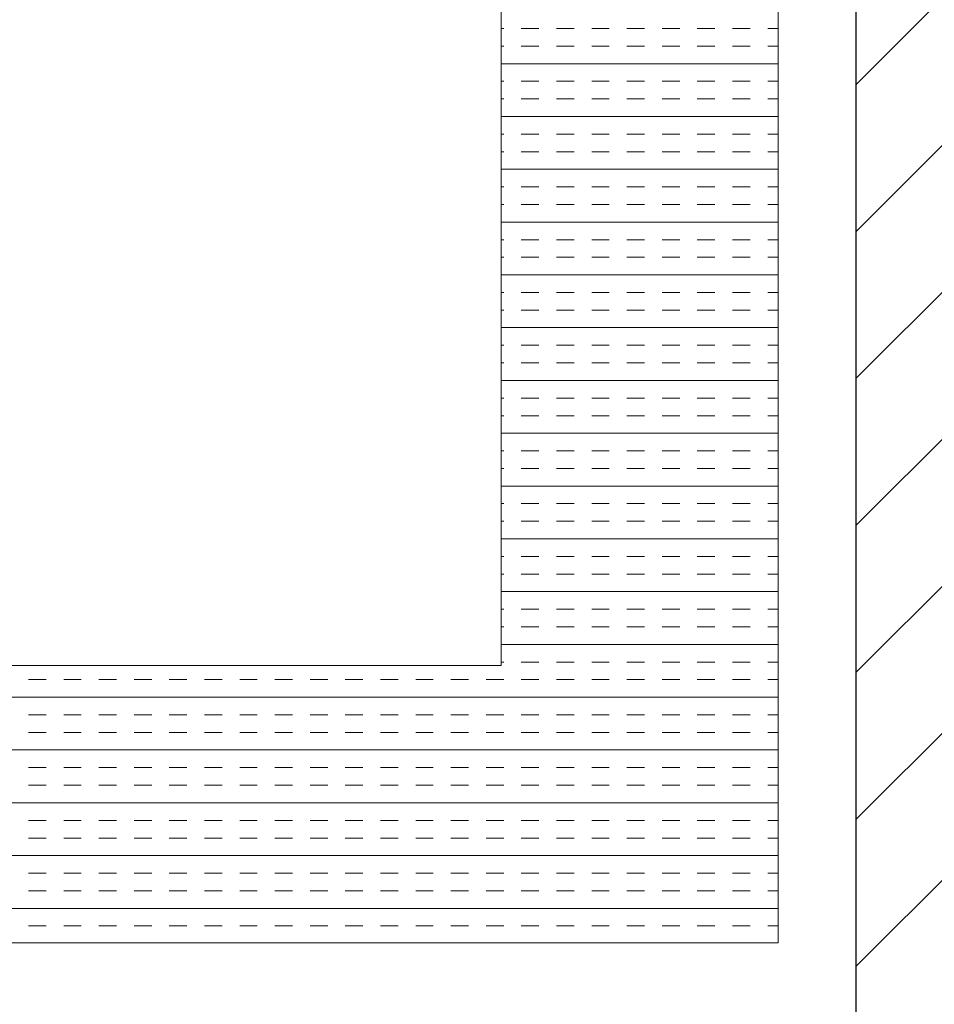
# Model space of a CAD drawing. Extents: x 3940905 to 4145695, y 925352 to 1109797.
# Tile 826 of 1056: x 4041206 to 4041371, y 1099941 to 1100118. Entities that reach past the tile are written whole.
import ezdxf

# ---------------------------------------------------------------- set-up
doc = ezdxf.new("R2010")
doc.units = 0
doc.header["$LTSCALE"] = 750
doc.header["$MEASUREMENT"] = 0
doc.layers.add('CIVIL WALLS', color=7, linetype='CONTINUOUS', lineweight=30)
doc.layers.add('CKD Equipments', color=252, linetype='CONTINUOUS', lineweight=0)
doc.layers.add('S-Hatch_8', color=7, linetype='CONTINUOUS')

msp = doc.modelspace()

# ---------------------------------------------------------------- hatches: boundary and pattern name
at = {"layer": 'S-Hatch_8'}
h = msp.add_hatch(dxfattribs=at)
h.set_pattern_fill('ANSI31', color=6, scale=150)
h.set_pattern_definition([(45, (55598.317, 54286.193), (-13.25825215, 13.25825215), [])])
h.paths.add_polyline_path([(4032909.71, 1095539.54), (4032784.71, 1095539.54), (4032784.71, 1094658.28), (4032909.71, 1094658.28)], flags=16)
h.paths.add_polyline_path([(4032934.71, 1095564.54), (4032759.71, 1095564.54), (4032759.71, 1094633.28), (4032934.71, 1094633.28)])
h.paths.add_polyline_path([(4036035.81, 1097319.5), (4036035.81, 1097194.49), (4032909.71, 1097194.5), (4032909.71, 1096488.48), (4032784.71, 1096488.48), (4032784.71, 1097319.5)], flags=16)
h.paths.add_polyline_path([(4039335.65, 1096588.98), (4040987, 1096589), (4040987, 1096464), (4039335.65, 1096463.98)], flags=17)
h.paths.add_polyline_path([(4039335.65, 1096613.98), (4041012, 1096614), (4041012, 1096439), (4039335.65, 1096438.98)])
h.paths.add_polyline_path([(4040862, 1095258.74), (4040862, 1095688.98), (4040987, 1095688.98), (4040987, 1095258.74), (4042012, 1095258.74), (4042012, 1095133.64), (4039635.81, 1095133.59), (4039635.81, 1095258.69)], flags=16)
h.paths.add_polyline_path([(4040837, 1095283.64), (4040837, 1095688.98), (4041012, 1095688.98), (4041012, 1095283.64), (4042037, 1095283.64), (4042037, 1095108.64), (4039635.81, 1095108.64), (4039635.81, 1095283.64)])
h.paths.add_polyline_path([(4044826.61, 1095744.14), (4044825.06, 1098019.68), (4044714.13, 1098019.44), (4044714.13, 1096994.44), (4043387, 1096994.44), (4043387, 1098078.44), (4043262, 1098078.44), (4043262, 1094831.38), (4043387, 1094831.38), (4043387, 1096869.44), (4044714.13, 1096869.44), (4044714.13, 1095868.9), (4044186.93, 1095868.93), (4044186.93, 1095743.93)], flags=17)
h.paths.add_polyline_path([(4044825.05, 1098044.44), (4044689.13, 1098044.44), (4044689.13, 1097019.44), (4043412, 1097019.44), (4043412, 1098103.44), (4043237, 1098103.44), (4043237, 1094806.38), (4043412, 1094806.38), (4043412, 1096844.44), (4044689.13, 1096844.44), (4044689.13, 1095893.9), (4044161.93, 1095893.93), (4044161.93, 1095718.93), (4044826.63, 1095719.38)])
h.paths.add_polyline_path([(4043387, 1099092.27), (4043753.59, 1099092.27), (4043753.59, 1099217.27), (4043263.42, 1099217.27), (4043263.42, 1098878.43), (4043387, 1098878.43)], flags=16)
h.paths.add_polyline_path([(4043412, 1099067.27), (4043753.59, 1099067.27), (4043753.59, 1099242.27), (4043236.95, 1099242.27), (4043237, 1098853.43), (4043412, 1098853.43)])
h.paths.add_polyline_path([(4041381.49, 1099092.27), (4041381.49, 1102053.43), (4041506.49, 1102053.43), (4041506.49, 1099217.27), (4042311.1, 1099217.27), (4042311.1, 1099092.27)], flags=16)
h.paths.add_polyline_path([(4041356.49, 1099067.27), (4041356.49, 1102078.43), (4041531.49, 1102078.43), (4041531.49, 1099242.27), (4042336.1, 1099242.27), (4042336.1, 1099067.27)])
h.paths.add_polyline_path([(4035556.81, 1097344.5), (4035556.81, 1097319.5), (4035436.81, 1097319.5), (4035436.81, 1097344.5), (4032759.71, 1097344.5), (4032759.71, 1096463.48), (4032934.71, 1096463.48), (4032934.71, 1097169.5), (4036035.81, 1097168.95), (4036035.81, 1097344.5)])

# ---------------------------------------------------------------- linework, layer by layer
at = {"layer": 'CIVIL WALLS', "color": 6, "elevation": -7.61}
msp.add_lwpolyline([(4041356.49, 1099067.27), (4041356.49, 1102078.43), (4041531.49, 1102078.43), (4041531.49, 1099242.27), (4042336.1, 1099242.27), (4042336.1, 1099067.27)], close=True, dxfattribs=at)
at = {"layer": 'CKD Equipments'}
for p, q in [((4041342.42, 1099951.64, -7.61), (4041342.42, 1100651.64, -7.61)), ((4041292.42, 1100001.64, -7.61), (4041292.42, 1100601.64, -7.61)), ((4040574.42, 1100001.64, -7.61), (4041292.42, 1100001.64, -7.61)), ((4040524.42, 1099951.64, -7.61), (4041342.42, 1099951.64, -7.61))]:
    msp.add_line(p, q, dxfattribs=at)
at = {"layer": 'CKD Equipments', "color": 4, "linetype": 'Continuous'}
for p, q in [((4041292.9, 1100116.58, -7.61), (4041292.42, 1100116.58, -7.61)), ((4041299.25, 1100116.58, -7.61), (4041296.07, 1100116.58, -7.61)), ((4041305.6, 1100116.58, -7.61), (4041302.42, 1100116.58, -7.61)), ((4041311.95, 1100116.58, -7.61), (4041308.77, 1100116.58, -7.61)), ((4041318.3, 1100116.58, -7.61), (4041315.12, 1100116.58, -7.61)), ((4041324.65, 1100116.58, -7.61), (4041321.47, 1100116.58, -7.61)), ((4041331, 1100116.58, -7.61), (4041327.82, 1100116.58, -7.61)), ((4041337.35, 1100116.58, -7.61), (4041334.17, 1100116.58, -7.61)), ((4041342.42, 1100116.58, -7.61), (4041340.52, 1100116.58, -7.61)), ((4041292.9, 1100113.41, -7.61), (4041292.42, 1100113.41, -7.61)), ((4041299.25, 1100113.41, -7.61), (4041296.07, 1100113.41, -7.61)), ((4041305.6, 1100113.41, -7.61), (4041302.42, 1100113.41, -7.61)), ((4041311.95, 1100113.41, -7.61), (4041308.77, 1100113.41, -7.61)), ((4041318.3, 1100113.41, -7.61), (4041315.12, 1100113.41, -7.61)), ((4041324.65, 1100113.41, -7.61), (4041321.47, 1100113.41, -7.61)), ((4041331, 1100113.41, -7.61), (4041327.82, 1100113.41, -7.61)), ((4041337.35, 1100113.41, -7.61), (4041334.17, 1100113.41, -7.61)), ((4041342.42, 1100113.41, -7.61), (4041340.52, 1100113.41, -7.61)), ((4041342.42, 1100110.23, -7.61), (4041292.42, 1100110.23, -7.61)), ((4041292.9, 1100107.06, -7.61), (4041292.42, 1100107.06, -7.61)), ((4041299.25, 1100107.06, -7.61), (4041296.07, 1100107.06, -7.61)), ((4041305.6, 1100107.06, -7.61), (4041302.42, 1100107.06, -7.61)), ((4041311.95, 1100107.06, -7.61), (4041308.77, 1100107.06, -7.61)), ((4041318.3, 1100107.06, -7.61), (4041315.12, 1100107.06, -7.61)), ((4041324.65, 1100107.06, -7.61), (4041321.47, 1100107.06, -7.61)), ((4041331, 1100107.06, -7.61), (4041327.82, 1100107.06, -7.61)), ((4041337.35, 1100107.06, -7.61), (4041334.17, 1100107.06, -7.61)), ((4041342.42, 1100107.06, -7.61), (4041340.52, 1100107.06, -7.61)), ((4041292.9, 1100103.88, -7.61), (4041292.42, 1100103.88, -7.61)), ((4041299.25, 1100103.88, -7.61), (4041296.07, 1100103.88, -7.61)), ((4041305.6, 1100103.88, -7.61), (4041302.42, 1100103.88, -7.61)), ((4041311.95, 1100103.88, -7.61), (4041308.77, 1100103.88, -7.61)), ((4041318.3, 1100103.88, -7.61), (4041315.12, 1100103.88, -7.61)), ((4041324.65, 1100103.88, -7.61), (4041321.47, 1100103.88, -7.61)), ((4041331, 1100103.88, -7.61), (4041327.82, 1100103.88, -7.61)), ((4041337.35, 1100103.88, -7.61), (4041334.17, 1100103.88, -7.61)), ((4041342.42, 1100103.88, -7.61), (4041340.52, 1100103.88, -7.61)), ((4041342.42, 1100100.71, -7.61), (4041292.42, 1100100.71, -7.61)), ((4041292.9, 1100097.53, -7.61), (4041292.42, 1100097.53, -7.61)), ((4041299.25, 1100097.53, -7.61), (4041296.07, 1100097.53, -7.61)), ((4041305.6, 1100097.53, -7.61), (4041302.42, 1100097.53, -7.61)), ((4041311.95, 1100097.53, -7.61), (4041308.77, 1100097.53, -7.61)), ((4041318.3, 1100097.53, -7.61), (4041315.12, 1100097.53, -7.61)), ((4041324.65, 1100097.53, -7.61), (4041321.47, 1100097.53, -7.61)), ((4041331, 1100097.53, -7.61), (4041327.82, 1100097.53, -7.61)), ((4041337.35, 1100097.53, -7.61), (4041334.17, 1100097.53, -7.61)), ((4041342.42, 1100097.53, -7.61), (4041340.52, 1100097.53, -7.61)), ((4041292.9, 1100094.36, -7.61), (4041292.42, 1100094.36, -7.61)), ((4041299.25, 1100094.36, -7.61), (4041296.07, 1100094.36, -7.61)), ((4041305.6, 1100094.36, -7.61), (4041302.42, 1100094.36, -7.61)), ((4041311.95, 1100094.36, -7.61), (4041308.77, 1100094.36, -7.61)), ((4041318.3, 1100094.36, -7.61), (4041315.12, 1100094.36, -7.61)), ((4041324.65, 1100094.36, -7.61), (4041321.47, 1100094.36, -7.61)), ((4041331, 1100094.36, -7.61), (4041327.82, 1100094.36, -7.61)), ((4041337.35, 1100094.36, -7.61), (4041334.17, 1100094.36, -7.61)), ((4041342.42, 1100094.36, -7.61), (4041340.52, 1100094.36, -7.61)), ((4041342.42, 1100091.18, -7.61), (4041292.42, 1100091.18, -7.61)), ((4041292.9, 1100088.01, -7.61), (4041292.42, 1100088.01, -7.61)), ((4041299.25, 1100088.01, -7.61), (4041296.07, 1100088.01, -7.61)), ((4041305.6, 1100088.01, -7.61), (4041302.42, 1100088.01, -7.61)), ((4041311.95, 1100088.01, -7.61), (4041308.77, 1100088.01, -7.61)), ((4041318.3, 1100088.01, -7.61), (4041315.12, 1100088.01, -7.61)), ((4041324.65, 1100088.01, -7.61), (4041321.47, 1100088.01, -7.61)), ((4041331, 1100088.01, -7.61), (4041327.82, 1100088.01, -7.61)), ((4041337.35, 1100088.01, -7.61), (4041334.17, 1100088.01, -7.61)), ((4041342.42, 1100088.01, -7.61), (4041340.52, 1100088.01, -7.61)), ((4041292.9, 1100084.83, -7.61), (4041292.42, 1100084.83, -7.61)), ((4041299.25, 1100084.83, -7.61), (4041296.07, 1100084.83, -7.61)), ((4041305.6, 1100084.83, -7.61), (4041302.42, 1100084.83, -7.61)), ((4041311.95, 1100084.83, -7.61), (4041308.77, 1100084.83, -7.61)), ((4041318.3, 1100084.83, -7.61), (4041315.12, 1100084.83, -7.61)), ((4041324.65, 1100084.83, -7.61), (4041321.47, 1100084.83, -7.61)), ((4041331, 1100084.83, -7.61), (4041327.82, 1100084.83, -7.61)), ((4041337.35, 1100084.83, -7.61), (4041334.17, 1100084.83, -7.61)), ((4041342.42, 1100084.83, -7.61), (4041340.52, 1100084.83, -7.61)), ((4041342.42, 1100081.66, -7.61), (4041292.42, 1100081.66, -7.61)), ((4041292.9, 1100078.48, -7.61), (4041292.42, 1100078.48, -7.61)), ((4041299.25, 1100078.48, -7.61), (4041296.07, 1100078.48, -7.61)), ((4041305.6, 1100078.48, -7.61), (4041302.42, 1100078.48, -7.61)), ((4041311.95, 1100078.48, -7.61), (4041308.77, 1100078.48, -7.61)), ((4041318.3, 1100078.48, -7.61), (4041315.12, 1100078.48, -7.61)), ((4041324.65, 1100078.48, -7.61), (4041321.47, 1100078.48, -7.61)), ((4041331, 1100078.48, -7.61), (4041327.82, 1100078.48, -7.61)), ((4041337.35, 1100078.48, -7.61), (4041334.17, 1100078.48, -7.61)), ((4041342.42, 1100078.48, -7.61), (4041340.52, 1100078.48, -7.61)), ((4041292.9, 1100075.31, -7.61), (4041292.42, 1100075.31, -7.61)), ((4041299.25, 1100075.31, -7.61), (4041296.07, 1100075.31, -7.61)), ((4041305.6, 1100075.31, -7.61), (4041302.42, 1100075.31, -7.61)), ((4041311.95, 1100075.31, -7.61), (4041308.77, 1100075.31, -7.61)), ((4041318.3, 1100075.31, -7.61), (4041315.12, 1100075.31, -7.61)), ((4041324.65, 1100075.31, -7.61), (4041321.47, 1100075.31, -7.61)), ((4041331, 1100075.31, -7.61), (4041327.82, 1100075.31, -7.61)), ((4041337.35, 1100075.31, -7.61), (4041334.17, 1100075.31, -7.61)), ((4041342.42, 1100075.31, -7.61), (4041340.52, 1100075.31, -7.61)), ((4041342.42, 1100072.13, -7.61), (4041292.42, 1100072.13, -7.61)), ((4041292.9, 1100068.96, -7.61), (4041292.42, 1100068.96, -7.61)), ((4041299.25, 1100068.96, -7.61), (4041296.07, 1100068.96, -7.61)), ((4041305.6, 1100068.96, -7.61), (4041302.42, 1100068.96, -7.61)), ((4041311.95, 1100068.96, -7.61), (4041308.77, 1100068.96, -7.61)), ((4041318.3, 1100068.96, -7.61), (4041315.12, 1100068.96, -7.61)), ((4041324.65, 1100068.96, -7.61), (4041321.47, 1100068.96, -7.61)), ((4041331, 1100068.96, -7.61), (4041327.82, 1100068.96, -7.61)), ((4041337.35, 1100068.96, -7.61), (4041334.17, 1100068.96, -7.61)), ((4041342.42, 1100068.96, -7.61), (4041340.52, 1100068.96, -7.61)), ((4041292.9, 1100065.78, -7.61), (4041292.42, 1100065.78, -7.61)), ((4041299.25, 1100065.78, -7.61), (4041296.07, 1100065.78, -7.61)), ((4041305.6, 1100065.78, -7.61), (4041302.42, 1100065.78, -7.61)), ((4041311.95, 1100065.78, -7.61), (4041308.77, 1100065.78, -7.61)), ((4041318.3, 1100065.78, -7.61), (4041315.12, 1100065.78, -7.61)), ((4041324.65, 1100065.78, -7.61), (4041321.47, 1100065.78, -7.61)), ((4041331, 1100065.78, -7.61), (4041327.82, 1100065.78, -7.61)), ((4041337.35, 1100065.78, -7.61), (4041334.17, 1100065.78, -7.61)), ((4041342.42, 1100065.78, -7.61), (4041340.52, 1100065.78, -7.61)), ((4041342.42, 1100062.61, -7.61), (4041292.42, 1100062.61, -7.61)), ((4041292.9, 1100059.43, -7.61), (4041292.42, 1100059.43, -7.61)), ((4041299.25, 1100059.43, -7.61), (4041296.07, 1100059.43, -7.61)), ((4041305.6, 1100059.43, -7.61), (4041302.42, 1100059.43, -7.61)), ((4041311.95, 1100059.43, -7.61), (4041308.77, 1100059.43, -7.61)), ((4041318.3, 1100059.43, -7.61), (4041315.12, 1100059.43, -7.61)), ((4041324.65, 1100059.43, -7.61), (4041321.47, 1100059.43, -7.61)), ((4041331, 1100059.43, -7.61), (4041327.82, 1100059.43, -7.61)), ((4041337.35, 1100059.43, -7.61), (4041334.17, 1100059.43, -7.61)), ((4041342.42, 1100059.43, -7.61), (4041340.52, 1100059.43, -7.61)), ((4041292.9, 1100056.26, -7.61), (4041292.42, 1100056.26, -7.61)), ((4041299.25, 1100056.26, -7.61), (4041296.07, 1100056.26, -7.61)), ((4041305.6, 1100056.26, -7.61), (4041302.42, 1100056.26, -7.61)), ((4041311.95, 1100056.26, -7.61), (4041308.77, 1100056.26, -7.61)), ((4041318.3, 1100056.26, -7.61), (4041315.12, 1100056.26, -7.61)), ((4041324.65, 1100056.26, -7.61), (4041321.47, 1100056.26, -7.61)), ((4041331, 1100056.26, -7.61), (4041327.82, 1100056.26, -7.61)), ((4041337.35, 1100056.26, -7.61), (4041334.17, 1100056.26, -7.61)), ((4041342.42, 1100056.26, -7.61), (4041340.52, 1100056.26, -7.61)), ((4041342.42, 1100053.08, -7.61), (4041292.42, 1100053.08, -7.61)), ((4041292.9, 1100049.91, -7.61), (4041292.42, 1100049.91, -7.61)), ((4041299.25, 1100049.91, -7.61), (4041296.07, 1100049.91, -7.61)), ((4041305.6, 1100049.91, -7.61), (4041302.42, 1100049.91, -7.61)), ((4041311.95, 1100049.91, -7.61), (4041308.77, 1100049.91, -7.61)), ((4041318.3, 1100049.91, -7.61), (4041315.12, 1100049.91, -7.61)), ((4041324.65, 1100049.91, -7.61), (4041321.47, 1100049.91, -7.61)), ((4041331, 1100049.91, -7.61), (4041327.82, 1100049.91, -7.61)), ((4041337.35, 1100049.91, -7.61), (4041334.17, 1100049.91, -7.61)), ((4041342.42, 1100049.91, -7.61), (4041340.52, 1100049.91, -7.61)), ((4041292.9, 1100046.73, -7.61), (4041292.42, 1100046.73, -7.61)), ((4041299.25, 1100046.73, -7.61), (4041296.07, 1100046.73, -7.61)), ((4041305.6, 1100046.73, -7.61), (4041302.42, 1100046.73, -7.61)), ((4041311.95, 1100046.73, -7.61), (4041308.77, 1100046.73, -7.61)), ((4041318.3, 1100046.73, -7.61), (4041315.12, 1100046.73, -7.61)), ((4041324.65, 1100046.73, -7.61), (4041321.47, 1100046.73, -7.61)), ((4041331, 1100046.73, -7.61), (4041327.82, 1100046.73, -7.61)), ((4041337.35, 1100046.73, -7.61), (4041334.17, 1100046.73, -7.61)), ((4041342.42, 1100046.73, -7.61), (4041340.52, 1100046.73, -7.61)), ((4041342.42, 1100043.56, -7.61), (4041292.42, 1100043.56, -7.61)), ((4041292.9, 1100040.38, -7.61), (4041292.42, 1100040.38, -7.61)), ((4041299.25, 1100040.38, -7.61), (4041296.07, 1100040.38, -7.61)), ((4041305.6, 1100040.38, -7.61), (4041302.42, 1100040.38, -7.61)), ((4041311.95, 1100040.38, -7.61), (4041308.77, 1100040.38, -7.61)), ((4041318.3, 1100040.38, -7.61), (4041315.12, 1100040.38, -7.61)), ((4041324.65, 1100040.38, -7.61), (4041321.47, 1100040.38, -7.61)), ((4041331, 1100040.38, -7.61), (4041327.82, 1100040.38, -7.61)), ((4041337.35, 1100040.38, -7.61), (4041334.17, 1100040.38, -7.61)), ((4041342.42, 1100040.38, -7.61), (4041340.52, 1100040.38, -7.61)), ((4041292.9, 1100037.21, -7.61), (4041292.42, 1100037.21, -7.61)), ((4041299.25, 1100037.21, -7.61), (4041296.07, 1100037.21, -7.61)), ((4041305.6, 1100037.21, -7.61), (4041302.42, 1100037.21, -7.61)), ((4041311.95, 1100037.21, -7.61), (4041308.77, 1100037.21, -7.61)), ((4041318.3, 1100037.21, -7.61), (4041315.12, 1100037.21, -7.61)), ((4041324.65, 1100037.21, -7.61), (4041321.47, 1100037.21, -7.61)), ((4041331, 1100037.21, -7.61), (4041327.82, 1100037.21, -7.61)), ((4041337.35, 1100037.21, -7.61), (4041334.17, 1100037.21, -7.61)), ((4041342.42, 1100037.21, -7.61), (4041340.52, 1100037.21, -7.61)), ((4041342.42, 1100034.03, -7.61), (4041292.42, 1100034.03, -7.61)), ((4041292.9, 1100030.86, -7.61), (4041292.42, 1100030.86, -7.61)), ((4041299.25, 1100030.86, -7.61), (4041296.07, 1100030.86, -7.61)), ((4041305.6, 1100030.86, -7.61), (4041302.42, 1100030.86, -7.61)), ((4041311.95, 1100030.86, -7.61), (4041308.77, 1100030.86, -7.61)), ((4041318.3, 1100030.86, -7.61), (4041315.12, 1100030.86, -7.61)), ((4041324.65, 1100030.86, -7.61), (4041321.47, 1100030.86, -7.61)), ((4041331, 1100030.86, -7.61), (4041327.82, 1100030.86, -7.61)), ((4041337.35, 1100030.86, -7.61), (4041334.17, 1100030.86, -7.61)), ((4041342.42, 1100030.86, -7.61), (4041340.52, 1100030.86, -7.61)), ((4041292.9, 1100027.68, -7.61), (4041292.42, 1100027.68, -7.61)), ((4041299.25, 1100027.68, -7.61), (4041296.07, 1100027.68, -7.61)), ((4041305.6, 1100027.68, -7.61), (4041302.42, 1100027.68, -7.61)), ((4041311.95, 1100027.68, -7.61), (4041308.77, 1100027.68, -7.61)), ((4041318.3, 1100027.68, -7.61), (4041315.12, 1100027.68, -7.61)), ((4041324.65, 1100027.68, -7.61), (4041321.47, 1100027.68, -7.61)), ((4041331, 1100027.68, -7.61), (4041327.82, 1100027.68, -7.61)), ((4041337.35, 1100027.68, -7.61), (4041334.17, 1100027.68, -7.61)), ((4041342.42, 1100027.68, -7.61), (4041340.52, 1100027.68, -7.61)), ((4041342.42, 1100024.51, -7.61), (4041292.42, 1100024.51, -7.61)), ((4041292.9, 1100021.33, -7.61), (4041292.42, 1100021.33, -7.61)), ((4041299.25, 1100021.33, -7.61), (4041296.07, 1100021.33, -7.61)), ((4041305.6, 1100021.33, -7.61), (4041302.42, 1100021.33, -7.61)), ((4041311.95, 1100021.33, -7.61), (4041308.77, 1100021.33, -7.61)), ((4041318.3, 1100021.33, -7.61), (4041315.12, 1100021.33, -7.61)), ((4041324.65, 1100021.33, -7.61), (4041321.47, 1100021.33, -7.61)), ((4041331, 1100021.33, -7.61), (4041327.82, 1100021.33, -7.61)), ((4041337.35, 1100021.33, -7.61), (4041334.17, 1100021.33, -7.61)), ((4041342.42, 1100021.33, -7.61), (4041340.52, 1100021.33, -7.61)), ((4041292.9, 1100018.16, -7.61), (4041292.42, 1100018.16, -7.61)), ((4041299.25, 1100018.16, -7.61), (4041296.07, 1100018.16, -7.61)), ((4041305.6, 1100018.16, -7.61), (4041302.42, 1100018.16, -7.61)), ((4041311.95, 1100018.16, -7.61), (4041308.77, 1100018.16, -7.61)), ((4041318.3, 1100018.16, -7.61), (4041315.12, 1100018.16, -7.61)), ((4041324.65, 1100018.16, -7.61), (4041321.47, 1100018.16, -7.61)), ((4041331, 1100018.16, -7.61), (4041327.82, 1100018.16, -7.61)), ((4041337.35, 1100018.16, -7.61), (4041334.17, 1100018.16, -7.61)), ((4041342.42, 1100018.16, -7.61), (4041340.52, 1100018.16, -7.61)), ((4041342.42, 1100014.98, -7.61), (4041292.42, 1100014.98, -7.61)), ((4041292.9, 1100011.81, -7.61), (4041292.42, 1100011.81, -7.61)), ((4041299.25, 1100011.81, -7.61), (4041296.07, 1100011.81, -7.61)), ((4041305.6, 1100011.81, -7.61), (4041302.42, 1100011.81, -7.61)), ((4041311.95, 1100011.81, -7.61), (4041308.77, 1100011.81, -7.61)), ((4041318.3, 1100011.81, -7.61), (4041315.12, 1100011.81, -7.61)), ((4041324.65, 1100011.81, -7.61), (4041321.47, 1100011.81, -7.61)), ((4041331, 1100011.81, -7.61), (4041327.82, 1100011.81, -7.61)), ((4041337.35, 1100011.81, -7.61), (4041334.17, 1100011.81, -7.61)), ((4041342.42, 1100011.81, -7.61), (4041340.52, 1100011.81, -7.61)), ((4041292.9, 1100008.63, -7.61), (4041292.42, 1100008.63, -7.61)), ((4041299.25, 1100008.63, -7.61), (4041296.07, 1100008.63, -7.61)), ((4041305.6, 1100008.63, -7.61), (4041302.42, 1100008.63, -7.61)), ((4041311.95, 1100008.63, -7.61), (4041308.77, 1100008.63, -7.61)), ((4041318.3, 1100008.63, -7.61), (4041315.12, 1100008.63, -7.61)), ((4041324.65, 1100008.63, -7.61), (4041321.47, 1100008.63, -7.61)), ((4041331, 1100008.63, -7.61), (4041327.82, 1100008.63, -7.61)), ((4041337.35, 1100008.63, -7.61), (4041334.17, 1100008.63, -7.61)), ((4041342.42, 1100008.63, -7.61), (4041340.52, 1100008.63, -7.61)), ((4041342.42, 1100005.46, -7.61), (4041292.42, 1100005.46, -7.61)), ((4041292.9, 1100002.28, -7.61), (4041292.42, 1100002.28, -7.61)), ((4041299.25, 1100002.28, -7.61), (4041296.07, 1100002.28, -7.61)), ((4041305.6, 1100002.28, -7.61), (4041302.42, 1100002.28, -7.61)), ((4041311.95, 1100002.28, -7.61), (4041308.77, 1100002.28, -7.61)), ((4041318.3, 1100002.28, -7.61), (4041315.12, 1100002.28, -7.61)), ((4041324.65, 1100002.28, -7.61), (4041321.47, 1100002.28, -7.61)), ((4041331, 1100002.28, -7.61), (4041327.82, 1100002.28, -7.61)), ((4041337.35, 1100002.28, -7.61), (4041334.17, 1100002.28, -7.61)), ((4041342.42, 1100002.28, -7.61), (4041340.52, 1100002.28, -7.61)), ((4041210.35, 1099999.11, -7.61), (4041207.17, 1099999.11, -7.61)), ((4041216.7, 1099999.11, -7.61), (4041213.52, 1099999.11, -7.61)), ((4041223.05, 1099999.11, -7.61), (4041219.87, 1099999.11, -7.61)), ((4041229.4, 1099999.11, -7.61), (4041226.22, 1099999.11, -7.61)), ((4041235.75, 1099999.11, -7.61), (4041232.57, 1099999.11, -7.61)), ((4041242.1, 1099999.11, -7.61), (4041238.92, 1099999.11, -7.61)), ((4041248.45, 1099999.11, -7.61), (4041245.27, 1099999.11, -7.61)), ((4041254.8, 1099999.11, -7.61), (4041251.62, 1099999.11, -7.61)), ((4041261.15, 1099999.11, -7.61), (4041257.97, 1099999.11, -7.61)), ((4041267.5, 1099999.11, -7.61), (4041264.32, 1099999.11, -7.61)), ((4041273.85, 1099999.11, -7.61), (4041270.67, 1099999.11, -7.61)), ((4041280.2, 1099999.11, -7.61), (4041277.02, 1099999.11, -7.61)), ((4041286.55, 1099999.11, -7.61), (4041283.37, 1099999.11, -7.61)), ((4041292.9, 1099999.11, -7.61), (4041289.72, 1099999.11, -7.61)), ((4041299.25, 1099999.11, -7.61), (4041296.07, 1099999.11, -7.61)), ((4041305.6, 1099999.11, -7.61), (4041302.42, 1099999.11, -7.61)), ((4041311.95, 1099999.11, -7.61), (4041308.77, 1099999.11, -7.61)), ((4041318.3, 1099999.11, -7.61), (4041315.12, 1099999.11, -7.61)), ((4041324.65, 1099999.11, -7.61), (4041321.47, 1099999.11, -7.61)), ((4041331, 1099999.11, -7.61), (4041327.82, 1099999.11, -7.61)), ((4041337.35, 1099999.11, -7.61), (4041334.17, 1099999.11, -7.61)), ((4041342.42, 1099999.11, -7.61), (4041340.52, 1099999.11, -7.61)), ((4041342.42, 1099995.93, -7.61), (4040524.42, 1099995.93, -7.61)), ((4041210.35, 1099992.76, -7.61), (4041207.17, 1099992.76, -7.61)), ((4041216.7, 1099992.76, -7.61), (4041213.52, 1099992.76, -7.61)), ((4041223.05, 1099992.76, -7.61), (4041219.87, 1099992.76, -7.61)), ((4041229.4, 1099992.76, -7.61), (4041226.22, 1099992.76, -7.61)), ((4041235.75, 1099992.76, -7.61), (4041232.57, 1099992.76, -7.61)), ((4041242.1, 1099992.76, -7.61), (4041238.92, 1099992.76, -7.61)), ((4041248.45, 1099992.76, -7.61), (4041245.27, 1099992.76, -7.61)), ((4041254.8, 1099992.76, -7.61), (4041251.62, 1099992.76, -7.61)), ((4041261.15, 1099992.76, -7.61), (4041257.97, 1099992.76, -7.61)), ((4041267.5, 1099992.76, -7.61), (4041264.32, 1099992.76, -7.61)), ((4041273.85, 1099992.76, -7.61), (4041270.67, 1099992.76, -7.61)), ((4041280.2, 1099992.76, -7.61), (4041277.02, 1099992.76, -7.61)), ((4041286.55, 1099992.76, -7.61), (4041283.37, 1099992.76, -7.61)), ((4041292.9, 1099992.76, -7.61), (4041289.72, 1099992.76, -7.61)), ((4041299.25, 1099992.76, -7.61), (4041296.07, 1099992.76, -7.61)), ((4041305.6, 1099992.76, -7.61), (4041302.42, 1099992.76, -7.61)), ((4041311.95, 1099992.76, -7.61), (4041308.77, 1099992.76, -7.61)), ((4041318.3, 1099992.76, -7.61), (4041315.12, 1099992.76, -7.61)), ((4041324.65, 1099992.76, -7.61), (4041321.47, 1099992.76, -7.61)), ((4041331, 1099992.76, -7.61), (4041327.82, 1099992.76, -7.61)), ((4041337.35, 1099992.76, -7.61), (4041334.17, 1099992.76, -7.61)), ((4041342.42, 1099992.76, -7.61), (4041340.52, 1099992.76, -7.61)), ((4041210.35, 1099989.58, -7.61), (4041207.17, 1099989.58, -7.61)), ((4041216.7, 1099989.58, -7.61), (4041213.52, 1099989.58, -7.61)), ((4041223.05, 1099989.58, -7.61), (4041219.87, 1099989.58, -7.61)), ((4041229.4, 1099989.58, -7.61), (4041226.22, 1099989.58, -7.61)), ((4041235.75, 1099989.58, -7.61), (4041232.57, 1099989.58, -7.61)), ((4041242.1, 1099989.58, -7.61), (4041238.92, 1099989.58, -7.61)), ((4041248.45, 1099989.58, -7.61), (4041245.27, 1099989.58, -7.61)), ((4041254.8, 1099989.58, -7.61), (4041251.62, 1099989.58, -7.61)), ((4041261.15, 1099989.58, -7.61), (4041257.97, 1099989.58, -7.61)), ((4041267.5, 1099989.58, -7.61), (4041264.32, 1099989.58, -7.61)), ((4041273.85, 1099989.58, -7.61), (4041270.67, 1099989.58, -7.61)), ((4041280.2, 1099989.58, -7.61), (4041277.02, 1099989.58, -7.61)), ((4041286.55, 1099989.58, -7.61), (4041283.37, 1099989.58, -7.61)), ((4041292.9, 1099989.58, -7.61), (4041289.72, 1099989.58, -7.61)), ((4041299.25, 1099989.58, -7.61), (4041296.07, 1099989.58, -7.61)), ((4041305.6, 1099989.58, -7.61), (4041302.42, 1099989.58, -7.61)), ((4041311.95, 1099989.58, -7.61), (4041308.77, 1099989.58, -7.61)), ((4041318.3, 1099989.58, -7.61), (4041315.12, 1099989.58, -7.61)), ((4041324.65, 1099989.58, -7.61), (4041321.47, 1099989.58, -7.61)), ((4041331, 1099989.58, -7.61), (4041327.82, 1099989.58, -7.61)), ((4041337.35, 1099989.58, -7.61), (4041334.17, 1099989.58, -7.61)), ((4041342.42, 1099989.58, -7.61), (4041340.52, 1099989.58, -7.61)), ((4041342.42, 1099986.41, -7.61), (4040524.42, 1099986.41, -7.61)), ((4041210.35, 1099983.23, -7.61), (4041207.17, 1099983.23, -7.61)), ((4041216.7, 1099983.23, -7.61), (4041213.52, 1099983.23, -7.61)), ((4041223.05, 1099983.23, -7.61), (4041219.87, 1099983.23, -7.61)), ((4041229.4, 1099983.23, -7.61), (4041226.22, 1099983.23, -7.61)), ((4041235.75, 1099983.23, -7.61), (4041232.57, 1099983.23, -7.61)), ((4041242.1, 1099983.23, -7.61), (4041238.92, 1099983.23, -7.61)), ((4041248.45, 1099983.23, -7.61), (4041245.27, 1099983.23, -7.61)), ((4041254.8, 1099983.23, -7.61), (4041251.62, 1099983.23, -7.61)), ((4041261.15, 1099983.23, -7.61), (4041257.97, 1099983.23, -7.61)), ((4041267.5, 1099983.23, -7.61), (4041264.32, 1099983.23, -7.61)), ((4041273.85, 1099983.23, -7.61), (4041270.67, 1099983.23, -7.61)), ((4041280.2, 1099983.23, -7.61), (4041277.02, 1099983.23, -7.61)), ((4041286.55, 1099983.23, -7.61), (4041283.37, 1099983.23, -7.61)), ((4041292.9, 1099983.23, -7.61), (4041289.72, 1099983.23, -7.61)), ((4041299.25, 1099983.23, -7.61), (4041296.07, 1099983.23, -7.61)), ((4041305.6, 1099983.23, -7.61), (4041302.42, 1099983.23, -7.61)), ((4041311.95, 1099983.23, -7.61), (4041308.77, 1099983.23, -7.61)), ((4041318.3, 1099983.23, -7.61), (4041315.12, 1099983.23, -7.61)), ((4041324.65, 1099983.23, -7.61), (4041321.47, 1099983.23, -7.61)), ((4041331, 1099983.23, -7.61), (4041327.82, 1099983.23, -7.61)), ((4041337.35, 1099983.23, -7.61), (4041334.17, 1099983.23, -7.61)), ((4041342.42, 1099983.23, -7.61), (4041340.52, 1099983.23, -7.61)), ((4041210.35, 1099980.06, -7.61), (4041207.17, 1099980.06, -7.61)), ((4041216.7, 1099980.06, -7.61), (4041213.52, 1099980.06, -7.61)), ((4041223.05, 1099980.06, -7.61), (4041219.87, 1099980.06, -7.61)), ((4041229.4, 1099980.06, -7.61), (4041226.22, 1099980.06, -7.61)), ((4041235.75, 1099980.06, -7.61), (4041232.57, 1099980.06, -7.61)), ((4041242.1, 1099980.06, -7.61), (4041238.92, 1099980.06, -7.61)), ((4041248.45, 1099980.06, -7.61), (4041245.27, 1099980.06, -7.61)), ((4041254.8, 1099980.06, -7.61), (4041251.62, 1099980.06, -7.61)), ((4041261.15, 1099980.06, -7.61), (4041257.97, 1099980.06, -7.61)), ((4041267.5, 1099980.06, -7.61), (4041264.32, 1099980.06, -7.61)), ((4041273.85, 1099980.06, -7.61), (4041270.67, 1099980.06, -7.61)), ((4041280.2, 1099980.06, -7.61), (4041277.02, 1099980.06, -7.61)), ((4041286.55, 1099980.06, -7.61), (4041283.37, 1099980.06, -7.61)), ((4041292.9, 1099980.06, -7.61), (4041289.72, 1099980.06, -7.61)), ((4041299.25, 1099980.06, -7.61), (4041296.07, 1099980.06, -7.61)), ((4041305.6, 1099980.06, -7.61), (4041302.42, 1099980.06, -7.61)), ((4041311.95, 1099980.06, -7.61), (4041308.77, 1099980.06, -7.61)), ((4041318.3, 1099980.06, -7.61), (4041315.12, 1099980.06, -7.61)), ((4041324.65, 1099980.06, -7.61), (4041321.47, 1099980.06, -7.61)), ((4041331, 1099980.06, -7.61), (4041327.82, 1099980.06, -7.61)), ((4041337.35, 1099980.06, -7.61), (4041334.17, 1099980.06, -7.61)), ((4041342.42, 1099980.06, -7.61), (4041340.52, 1099980.06, -7.61)), ((4041342.42, 1099976.88, -7.61), (4040524.42, 1099976.88, -7.61)), ((4041210.35, 1099973.71, -7.61), (4041207.17, 1099973.71, -7.61)), ((4041216.7, 1099973.71, -7.61), (4041213.52, 1099973.71, -7.61)), ((4041223.05, 1099973.71, -7.61), (4041219.87, 1099973.71, -7.61)), ((4041229.4, 1099973.71, -7.61), (4041226.22, 1099973.71, -7.61)), ((4041235.75, 1099973.71, -7.61), (4041232.57, 1099973.71, -7.61)), ((4041242.1, 1099973.71, -7.61), (4041238.92, 1099973.71, -7.61)), ((4041248.45, 1099973.71, -7.61), (4041245.27, 1099973.71, -7.61)), ((4041254.8, 1099973.71, -7.61), (4041251.62, 1099973.71, -7.61)), ((4041261.15, 1099973.71, -7.61), (4041257.97, 1099973.71, -7.61)), ((4041267.5, 1099973.71, -7.61), (4041264.32, 1099973.71, -7.61)), ((4041273.85, 1099973.71, -7.61), (4041270.67, 1099973.71, -7.61)), ((4041280.2, 1099973.71, -7.61), (4041277.02, 1099973.71, -7.61)), ((4041286.55, 1099973.71, -7.61), (4041283.37, 1099973.71, -7.61)), ((4041292.9, 1099973.71, -7.61), (4041289.72, 1099973.71, -7.61)), ((4041299.25, 1099973.71, -7.61), (4041296.07, 1099973.71, -7.61)), ((4041305.6, 1099973.71, -7.61), (4041302.42, 1099973.71, -7.61)), ((4041311.95, 1099973.71, -7.61), (4041308.77, 1099973.71, -7.61)), ((4041318.3, 1099973.71, -7.61), (4041315.12, 1099973.71, -7.61)), ((4041324.65, 1099973.71, -7.61), (4041321.47, 1099973.71, -7.61)), ((4041331, 1099973.71, -7.61), (4041327.82, 1099973.71, -7.61)), ((4041337.35, 1099973.71, -7.61), (4041334.17, 1099973.71, -7.61)), ((4041342.42, 1099973.71, -7.61), (4041340.52, 1099973.71, -7.61)), ((4041210.35, 1099970.53, -7.61), (4041207.17, 1099970.53, -7.61)), ((4041216.7, 1099970.53, -7.61), (4041213.52, 1099970.53, -7.61)), ((4041223.05, 1099970.53, -7.61), (4041219.87, 1099970.53, -7.61)), ((4041229.4, 1099970.53, -7.61), (4041226.22, 1099970.53, -7.61)), ((4041235.75, 1099970.53, -7.61), (4041232.57, 1099970.53, -7.61)), ((4041242.1, 1099970.53, -7.61), (4041238.92, 1099970.53, -7.61)), ((4041248.45, 1099970.53, -7.61), (4041245.27, 1099970.53, -7.61)), ((4041254.8, 1099970.53, -7.61), (4041251.62, 1099970.53, -7.61)), ((4041261.15, 1099970.53, -7.61), (4041257.97, 1099970.53, -7.61)), ((4041267.5, 1099970.53, -7.61), (4041264.32, 1099970.53, -7.61)), ((4041273.85, 1099970.53, -7.61), (4041270.67, 1099970.53, -7.61)), ((4041280.2, 1099970.53, -7.61), (4041277.02, 1099970.53, -7.61)), ((4041286.55, 1099970.53, -7.61), (4041283.37, 1099970.53, -7.61)), ((4041292.9, 1099970.53, -7.61), (4041289.72, 1099970.53, -7.61)), ((4041299.25, 1099970.53, -7.61), (4041296.07, 1099970.53, -7.61)), ((4041305.6, 1099970.53, -7.61), (4041302.42, 1099970.53, -7.61)), ((4041311.95, 1099970.53, -7.61), (4041308.77, 1099970.53, -7.61)), ((4041318.3, 1099970.53, -7.61), (4041315.12, 1099970.53, -7.61)), ((4041324.65, 1099970.53, -7.61), (4041321.47, 1099970.53, -7.61)), ((4041331, 1099970.53, -7.61), (4041327.82, 1099970.53, -7.61)), ((4041337.35, 1099970.53, -7.61), (4041334.17, 1099970.53, -7.61)), ((4041342.42, 1099970.53, -7.61), (4041340.52, 1099970.53, -7.61)), ((4041342.42, 1099967.36, -7.61), (4040524.42, 1099967.36, -7.61)), ((4041210.35, 1099964.18, -7.61), (4041207.17, 1099964.18, -7.61)), ((4041216.7, 1099964.18, -7.61), (4041213.52, 1099964.18, -7.61)), ((4041223.05, 1099964.18, -7.61), (4041219.87, 1099964.18, -7.61)), ((4041229.4, 1099964.18, -7.61), (4041226.22, 1099964.18, -7.61)), ((4041235.75, 1099964.18, -7.61), (4041232.57, 1099964.18, -7.61)), ((4041242.1, 1099964.18, -7.61), (4041238.92, 1099964.18, -7.61)), ((4041248.45, 1099964.18, -7.61), (4041245.27, 1099964.18, -7.61)), ((4041254.8, 1099964.18, -7.61), (4041251.62, 1099964.18, -7.61)), ((4041261.15, 1099964.18, -7.61), (4041257.97, 1099964.18, -7.61)), ((4041267.5, 1099964.18, -7.61), (4041264.32, 1099964.18, -7.61)), ((4041273.85, 1099964.18, -7.61), (4041270.67, 1099964.18, -7.61)), ((4041280.2, 1099964.18, -7.61), (4041277.02, 1099964.18, -7.61)), ((4041286.55, 1099964.18, -7.61), (4041283.37, 1099964.18, -7.61)), ((4041292.9, 1099964.18, -7.61), (4041289.72, 1099964.18, -7.61)), ((4041299.25, 1099964.18, -7.61), (4041296.07, 1099964.18, -7.61)), ((4041305.6, 1099964.18, -7.61), (4041302.42, 1099964.18, -7.61)), ((4041311.95, 1099964.18, -7.61), (4041308.77, 1099964.18, -7.61)), ((4041318.3, 1099964.18, -7.61), (4041315.12, 1099964.18, -7.61)), ((4041324.65, 1099964.18, -7.61), (4041321.47, 1099964.18, -7.61)), ((4041331, 1099964.18, -7.61), (4041327.82, 1099964.18, -7.61)), ((4041337.35, 1099964.18, -7.61), (4041334.17, 1099964.18, -7.61)), ((4041342.42, 1099964.18, -7.61), (4041340.52, 1099964.18, -7.61)), ((4041210.35, 1099961.01, -7.61), (4041207.17, 1099961.01, -7.61)), ((4041216.7, 1099961.01, -7.61), (4041213.52, 1099961.01, -7.61)), ((4041223.05, 1099961.01, -7.61), (4041219.87, 1099961.01, -7.61)), ((4041229.4, 1099961.01, -7.61), (4041226.22, 1099961.01, -7.61)), ((4041235.75, 1099961.01, -7.61), (4041232.57, 1099961.01, -7.61)), ((4041242.1, 1099961.01, -7.61), (4041238.92, 1099961.01, -7.61)), ((4041248.45, 1099961.01, -7.61), (4041245.27, 1099961.01, -7.61)), ((4041254.8, 1099961.01, -7.61), (4041251.62, 1099961.01, -7.61)), ((4041261.15, 1099961.01, -7.61), (4041257.97, 1099961.01, -7.61)), ((4041267.5, 1099961.01, -7.61), (4041264.32, 1099961.01, -7.61)), ((4041273.85, 1099961.01, -7.61), (4041270.67, 1099961.01, -7.61)), ((4041280.2, 1099961.01, -7.61), (4041277.02, 1099961.01, -7.61)), ((4041286.55, 1099961.01, -7.61), (4041283.37, 1099961.01, -7.61)), ((4041292.9, 1099961.01, -7.61), (4041289.72, 1099961.01, -7.61)), ((4041299.25, 1099961.01, -7.61), (4041296.07, 1099961.01, -7.61)), ((4041305.6, 1099961.01, -7.61), (4041302.42, 1099961.01, -7.61)), ((4041311.95, 1099961.01, -7.61), (4041308.77, 1099961.01, -7.61)), ((4041318.3, 1099961.01, -7.61), (4041315.12, 1099961.01, -7.61)), ((4041324.65, 1099961.01, -7.61), (4041321.47, 1099961.01, -7.61)), ((4041331, 1099961.01, -7.61), (4041327.82, 1099961.01, -7.61)), ((4041337.35, 1099961.01, -7.61), (4041334.17, 1099961.01, -7.61)), ((4041342.42, 1099961.01, -7.61), (4041340.52, 1099961.01, -7.61)), ((4041342.42, 1099957.83, -7.61), (4040524.42, 1099957.83, -7.61)), ((4041210.35, 1099954.66, -7.61), (4041207.17, 1099954.66, -7.61)), ((4041216.7, 1099954.66, -7.61), (4041213.52, 1099954.66, -7.61)), ((4041223.05, 1099954.66, -7.61), (4041219.87, 1099954.66, -7.61)), ((4041229.4, 1099954.66, -7.61), (4041226.22, 1099954.66, -7.61)), ((4041235.75, 1099954.66, -7.61), (4041232.57, 1099954.66, -7.61)), ((4041242.1, 1099954.66, -7.61), (4041238.92, 1099954.66, -7.61)), ((4041248.45, 1099954.66, -7.61), (4041245.27, 1099954.66, -7.61)), ((4041254.8, 1099954.66, -7.61), (4041251.62, 1099954.66, -7.61)), ((4041261.15, 1099954.66, -7.61), (4041257.97, 1099954.66, -7.61)), ((4041267.5, 1099954.66, -7.61), (4041264.32, 1099954.66, -7.61)), ((4041273.85, 1099954.66, -7.61), (4041270.67, 1099954.66, -7.61)), ((4041280.2, 1099954.66, -7.61), (4041277.02, 1099954.66, -7.61)), ((4041286.55, 1099954.66, -7.61), (4041283.37, 1099954.66, -7.61)), ((4041292.9, 1099954.66, -7.61), (4041289.72, 1099954.66, -7.61)), ((4041299.25, 1099954.66, -7.61), (4041296.07, 1099954.66, -7.61)), ((4041305.6, 1099954.66, -7.61), (4041302.42, 1099954.66, -7.61)), ((4041311.95, 1099954.66, -7.61), (4041308.77, 1099954.66, -7.61)), ((4041318.3, 1099954.66, -7.61), (4041315.12, 1099954.66, -7.61)), ((4041324.65, 1099954.66, -7.61), (4041321.47, 1099954.66, -7.61)), ((4041331, 1099954.66, -7.61), (4041327.82, 1099954.66, -7.61)), ((4041337.35, 1099954.66, -7.61), (4041334.17, 1099954.66, -7.61)), ((4041342.42, 1099954.66, -7.61), (4041340.52, 1099954.66, -7.61))]:
    msp.add_line(p, q, dxfattribs=at)

doc.saveas('drawing.dxf')
